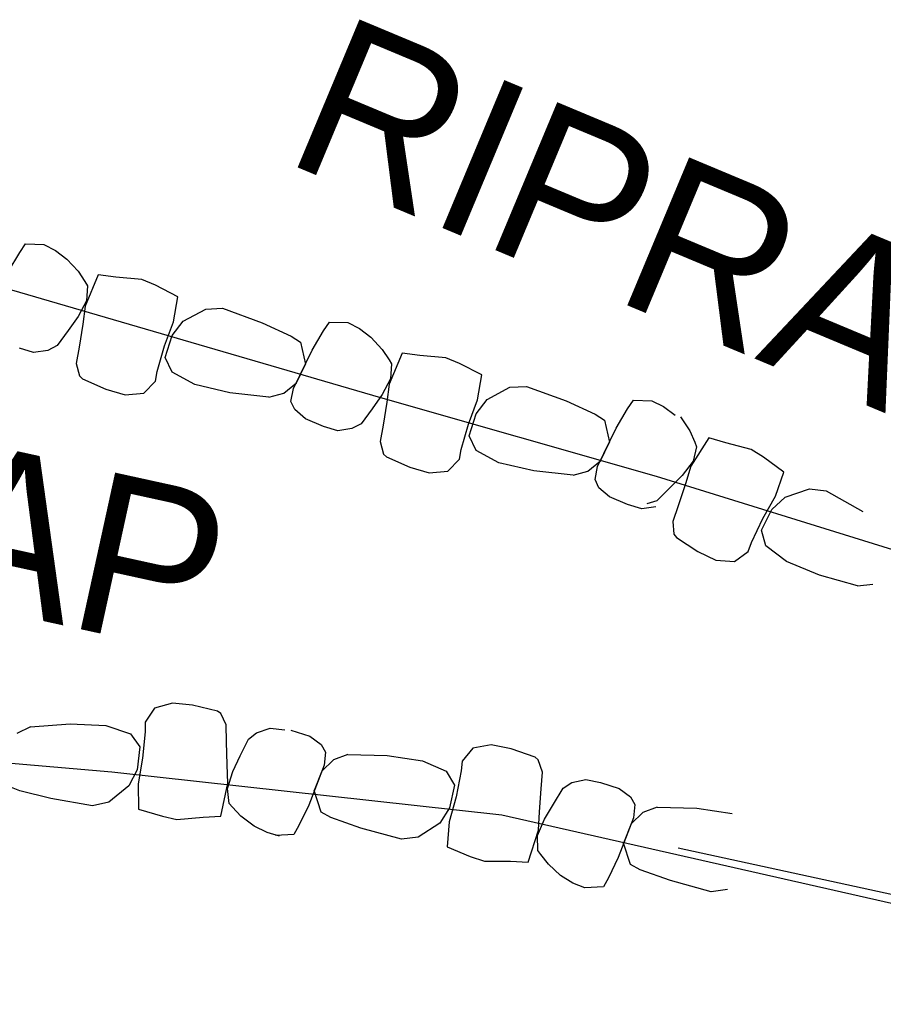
# Model space of a CAD drawing. Extents: x 588843 to 2552415, y 180129 to 269402.
# Drawn here: x 594594.24 to 594626.58, y 185094.21 to 185130.54 of the extents above; entities that cross this region are included whole.
import ezdxf

# ---------------------------------------------------------------- set-up
doc = ezdxf.new("R2010")
doc.units = 0
doc.layers.add('E_DRN_RipRap', color=7, linetype='Continuous')
doc.layers.add('E_DRN_RipRap_Text', color=7, linetype='Continuous')

# ---------------------------------------------------------------- blocks, each defined once
blk = doc.blocks.new('RIPRT')
at = {"layer": 'E_DRN_RipRap_Text'}
blk.add_text('RIPRAP', height=12, dxfattribs=at).set_placement((-0.14, -3.591))
blk = doc.blocks.new('RIPRT_3')
at = {"layer": 'E_DRN_RipRap_Text'}
blk.add_text('RIPRAP', height=39.37, dxfattribs=at).set_placement((-0.46, -11.78))

msp = doc.modelspace()

# ---------------------------------------------------------------- linework, layer by layer
at = {"layer": 'E_DRN_RipRap'}
for p, q in [((594594.249, 185121.824), (594594.468, 185122.144)), ((594594.468, 185122.144), (594595.162, 185122.119)), ((594595.154, 185122.121), (594595.586, 185121.902)), ((594593.816, 185121.101), (594594.249, 185121.824)), ((594595.586, 185121.902), (594596.017, 185121.578)), ((594596.017, 185121.578), (594596.438, 185121.12)), ((594596.438, 185121.12), (594596.691, 185120.731)), ((594597.185, 185120.982), (594596.698, 185119.817)), ((594597.84, 185120.895), (594597.185, 185120.982)), ((594598.816, 185120.806), (594597.84, 185120.895)), ((594596.691, 185120.731), (594596.783, 185120.573)), ((594596.783, 185120.573), (594596.749, 185120.016)), ((594599.327, 185120.594), (594598.816, 185120.806)), ((594600.161, 185120.164), (594599.327, 185120.594)), ((594600.005, 185119.233), (594600.161, 185120.164)), ((594596.749, 185120.016), (594596.435, 185119.426)), ((594596.698, 185119.817), (594596.606, 185119.139)), ((594596.435, 185119.426), (594596.061, 185118.902)), ((594600.361, 185119.25), (594601.209, 185119.706)), ((594601.209, 185119.706), (594601.836, 185119.734)), ((594601.836, 185119.734), (594603.319, 185119.191)), ((594596.606, 185119.139), (594596.468, 185118.284)), ((594599.668, 185118.326), (594600.005, 185119.233)), ((594599.952, 185118.711), (594600.361, 185119.25)), ((594603.319, 185119.191), (594604.407, 185118.696)), ((594605.62, 185118.897), (594605.837, 185119.218)), ((594605.837, 185119.218), (594606.533, 185119.198)), ((594606.533, 185119.198), (594606.965, 185118.98)), ((594596.061, 185118.902), (594595.646, 185118.337)), ((594599.688, 185117.889), (594599.952, 185118.711)), ((594604.407, 185118.696), (594604.753, 185118.472)), ((594605.191, 185118.171), (594605.62, 185118.897)), ((594606.965, 185118.98), (594607.396, 185118.656)), ((594607.396, 185118.656), (594607.817, 185118.198)), ((594595.646, 185118.337), (594595.301, 185118.156)), ((594599.398, 185117.374), (594599.668, 185118.326)), ((594604.753, 185118.472), (594604.948, 185117.644)), ((594594.77, 185118.076), (594594.243, 185118.239)), ((594595.301, 185118.156), (594594.77, 185118.076)), ((594596.468, 185118.284), (594596.365, 185117.667)), ((594604.498, 185116.735), (594605.191, 185118.171)), ((594607.817, 185118.198), (594608.07, 185117.809)), ((594608.564, 185118.06), (594608.077, 185116.894)), ((594609.219, 185117.973), (594608.564, 185118.06)), ((594610.195, 185117.884), (594609.219, 185117.973)), ((594596.365, 185117.667), (594596.49, 185117.204)), ((594599.954, 185117.339), (594599.688, 185117.889)), ((594604.604, 185116.95), (594604.948, 185117.644)), ((594608.07, 185117.809), (594608.162, 185117.651)), ((594608.162, 185117.651), (594608.128, 185117.093)), ((594610.706, 185117.672), (594610.195, 185117.884)), ((594611.54, 185117.242), (594610.706, 185117.672)), ((594596.49, 185117.204), (594596.598, 185117.095)), ((594599.332, 185117.013), (594599.398, 185117.374)), ((594600.807, 185116.877), (594599.954, 185117.339)), ((594611.384, 185116.311), (594611.54, 185117.242)), ((594596.598, 185117.095), (594597.47, 185116.709)), ((594598.892, 185116.56), (594599.332, 185117.013)), ((594602.107, 185116.57), (594600.807, 185116.877)), ((594604.129, 185116.563), (594604.604, 185116.95)), ((594608.128, 185117.093), (594607.814, 185116.503)), ((594608.077, 185116.894), (594607.985, 185116.217)), ((594597.47, 185116.709), (594598.198, 185116.495)), ((594598.198, 185116.495), (594598.892, 185116.56)), ((594603.578, 185116.408), (594602.107, 185116.57)), ((594603.578, 185116.408), (594604.129, 185116.563)), ((594604.401, 185116.247), (594604.498, 185116.735)), ((594607.814, 185116.503), (594607.44, 185115.979)), ((594611.74, 185116.328), (594612.588, 185116.784)), ((594612.588, 185116.784), (594613.215, 185116.811)), ((594613.215, 185116.811), (594614.698, 185116.269)), ((594604.54, 185115.945), (594604.401, 185116.247)), ((594607.985, 185116.217), (594607.847, 185115.362)), ((594611.047, 185115.404), (594611.384, 185116.311)), ((594611.332, 185115.789), (594611.74, 185116.328)), ((594614.698, 185116.269), (594615.786, 185115.774)), ((594616.999, 185115.975), (594617.216, 185116.296)), ((594617.216, 185116.296), (594617.912, 185116.276)), ((594617.912, 185116.276), (594618.344, 185116.058)), ((594604.94, 185115.6), (594604.54, 185115.945)), ((594607.44, 185115.979), (594607.025, 185115.415)), ((594611.067, 185114.967), (594611.332, 185115.789)), ((594615.786, 185115.774), (594616.132, 185115.55)), ((594616.57, 185115.249), (594616.999, 185115.975)), ((594618.344, 185116.058), (594618.775, 185115.734)), ((594605.622, 185115.317), (594604.94, 185115.6)), ((594607.025, 185115.415), (594606.68, 185115.234)), ((594610.777, 185114.452), (594611.047, 185115.404)), ((594616.132, 185115.55), (594616.327, 185114.722)), ((594618.985, 185115.671), (594619.326, 185115.151)), ((594606.149, 185115.154), (594605.622, 185115.317)), ((594606.68, 185115.234), (594606.149, 185115.154)), ((594607.847, 185115.362), (594607.744, 185114.745)), ((594615.877, 185113.813), (594616.57, 185115.249)), ((594619.326, 185115.151), (594619.512, 185114.726)), ((594607.744, 185114.745), (594607.869, 185114.282)), ((594611.333, 185114.416), (594611.067, 185114.967)), ((594615.983, 185114.028), (594616.327, 185114.722)), ((594620.04, 185114.893), (594619.369, 185113.824)), ((594619.512, 185114.726), (594619.576, 185114.556)), ((594620.672, 185114.701), (594620.04, 185114.893)), ((594621.622, 185114.455), (594620.672, 185114.701)), ((594610.711, 185114.091), (594610.777, 185114.452)), ((594612.186, 185113.955), (594611.333, 185114.416)), ((594619.576, 185114.556), (594619.451, 185114.012)), ((594622.091, 185114.163), (594621.622, 185114.455)), ((594607.869, 185114.282), (594607.977, 185114.173)), ((594607.977, 185114.173), (594608.849, 185113.787)), ((594610.271, 185113.638), (594610.711, 185114.091)), ((594613.486, 185113.648), (594612.186, 185113.955)), ((594615.508, 185113.641), (594615.983, 185114.028)), ((594619.451, 185114.012), (594619.046, 185113.481)), ((594622.845, 185113.603), (594622.091, 185114.163)), ((594608.849, 185113.787), (594609.577, 185113.573)), ((594609.577, 185113.573), (594610.271, 185113.638)), ((594614.957, 185113.486), (594613.486, 185113.648)), ((594614.957, 185113.486), (594615.508, 185113.641)), ((594615.78, 185113.325), (594615.877, 185113.813)), ((594619.369, 185113.824), (594619.167, 185113.17)), ((594622.538, 185112.711), (594622.845, 185113.603)), ((594615.919, 185113.023), (594615.78, 185113.325)), ((594619.046, 185113.481), (594618.59, 185113.025)), ((594616.319, 185112.678), (594615.919, 185113.023)), ((594618.59, 185113.025), (594618.089, 185112.536)), ((594619.167, 185113.17), (594618.892, 185112.35)), ((594622.892, 185112.67), (594623.804, 185112.982)), ((594623.804, 185112.982), (594624.427, 185112.907)), ((594624.427, 185112.907), (594625.802, 185112.131)), ((594617.001, 185112.395), (594616.319, 185112.678)), ((594618.089, 185112.536), (594617.719, 185112.413)), ((594622.057, 185111.871), (594622.538, 185112.711)), ((594622.401, 185112.205), (594622.892, 185112.67)), ((594617.528, 185112.232), (594617.001, 185112.395)), ((594618.059, 185112.311), (594617.528, 185112.232)), ((594618.892, 185112.35), (594618.689, 185111.758)), ((594622.006, 185111.437), (594622.401, 185112.205)), ((594618.689, 185111.758), (594618.736, 185111.281)), ((594621.634, 185110.977), (594622.057, 185111.871)), ((594622.178, 185110.852), (594622.006, 185111.437)), ((594618.736, 185111.281), (594618.825, 185111.157)), ((594618.825, 185111.157), (594619.623, 185110.634)), ((594621.511, 185110.632), (594621.634, 185110.977)), ((594622.945, 185110.258), (594622.178, 185110.852)), ((594619.623, 185110.634), (594620.307, 185110.306)), ((594620.307, 185110.306), (594621.002, 185110.256)), ((594621.002, 185110.256), (594621.511, 185110.632)), ((594624.177, 185109.744), (594622.945, 185110.258)), ((594625.604, 185109.345), (594624.177, 185109.744)), ((594625.604, 185109.345), (594626.173, 185109.409)), ((594599.964, 185104.967), (594599.294, 185104.778)), ((594600.718, 185104.888), (594599.964, 185104.967)), ((594601.646, 185104.666), (594600.718, 185104.888)), ((594599.294, 185104.778), (594598.942, 185104.253)), ((594601.772, 185104.578), (594601.646, 185104.666)), ((594601.979, 185104.145), (594601.772, 185104.578)), ((594594.657, 185104.081), (594596.134, 185104.187)), ((594596.134, 185104.187), (594597.467, 185104.12)), ((594598.942, 185104.253), (594598.943, 185103.886)), ((594601.988, 185103.519), (594601.979, 185104.145)), ((594594.657, 185104.081), (594594.143, 185103.829)), ((594597.467, 185104.12), (594598.389, 185103.82)), ((594598.389, 185103.82), (594598.75, 185103.326)), ((594598.943, 185103.886), (594598.849, 185102.9)), ((594602.807, 185103.615), (594603.113, 185103.856)), ((594603.113, 185103.856), (594603.621, 185104.03)), ((594603.621, 185104.03), (594604.169, 185103.965)), ((594604.399, 185103.957), (594605.102, 185103.732)), ((594602.008, 185102.653), (594601.988, 185103.519)), ((594602.501, 185102.985), (594602.807, 185103.615)), ((594605.102, 185103.732), (594605.529, 185103.421)), ((594605.529, 185103.421), (594605.694, 185103.132)), ((594611.894, 185103.401), (594611.208, 185103.279)), ((594612.637, 185103.249), (594611.894, 185103.401)), ((594598.75, 185103.326), (594598.639, 185102.469)), ((594605.694, 185103.132), (594605.637, 185102.638)), ((594606.526, 185103.04), (594605.99, 185102.84)), ((594606.526, 185103.04), (594608.006, 185103.001)), ((594611.208, 185103.279), (594610.807, 185102.791)), ((594613.538, 185102.937), (594612.637, 185103.249)), ((594598.849, 185102.9), (594598.682, 185101.946)), ((594602.227, 185102.401), (594602.501, 185102.985)), ((594605.99, 185102.84), (594605.55, 185102.414)), ((594608.006, 185103.001), (594609.326, 185102.803)), ((594609.326, 185102.803), (594610.215, 185102.414)), ((594610.807, 185102.791), (594610.772, 185102.426)), ((594613.655, 185102.838), (594613.538, 185102.937)), ((594613.818, 185102.386), (594613.655, 185102.838)), ((594598.639, 185102.469), (594598.334, 185101.865)), ((594602.04, 185101.969), (594602.008, 185102.653)), ((594602.026, 185101.764), (594602.227, 185102.401)), ((594605.637, 185102.638), (594605.068, 185101.148)), ((594605.55, 185102.414), (594605.266, 185101.694)), ((594610.215, 185102.414), (594610.526, 185101.888)), ((594610.772, 185102.426), (594610.583, 185101.454)), ((594613.767, 185101.762), (594613.818, 185102.386)), ((594598.682, 185101.946), (594598.696, 185101.002)), ((594601.771, 185100.734), (594602.04, 185101.969)), ((594614.591, 185101.778), (594614.919, 185101.988)), ((594614.919, 185101.988), (594615.441, 185102.111)), ((594615.441, 185102.111), (594615.98, 185101.993)), ((594615.98, 185101.993), (594616.684, 185101.767)), ((594594.255, 185101.679), (594593.875, 185101.837)), ((594595.415, 185101.389), (594594.255, 185101.679)), ((594598.334, 185101.865), (594597.583, 185101.263)), ((594602.093, 185101.209), (594602.026, 185101.764)), ((594605.529, 185100.884), (594605.266, 185101.694)), ((594610.526, 185101.888), (594610.332, 185101.047)), ((594613.702, 185100.899), (594613.767, 185101.762)), ((594614.225, 185101.181), (594614.591, 185101.778)), ((594616.684, 185101.767), (594617.111, 185101.457)), ((594596.971, 185101.122), (594595.415, 185101.389)), ((594597.583, 185101.263), (594596.971, 185101.122)), ((594610.583, 185101.454), (594610.323, 185100.521)), ((594617.111, 185101.457), (594617.275, 185101.167)), ((594598.696, 185101.002), (594599.594, 185100.729)), ((594602.212, 185101.07), (594602.093, 185101.209)), ((594602.53, 185100.733), (594602.212, 185101.07)), ((594605.068, 185101.148), (594604.701, 185100.389)), ((594605.892, 185100.69), (594605.529, 185100.884)), ((594610.332, 185101.047), (594609.97, 185100.475)), ((594613.667, 185100.216), (594613.702, 185100.899)), ((594613.896, 185100.627), (594614.225, 185101.181)), ((594617.572, 185100.875), (594617.131, 185100.45)), ((594617.275, 185101.167), (594617.219, 185100.673)), ((594618.108, 185101.076), (594617.572, 185100.875)), ((594618.108, 185101.076), (594619.588, 185101.037)), ((594619.588, 185101.037), (594620.908, 185100.839)), ((594599.594, 185100.729), (594600.135, 185100.613)), ((594600.135, 185100.613), (594601.111, 185100.701)), ((594601.111, 185100.701), (594601.771, 185100.734)), ((594603.027, 185100.358), (594602.53, 185100.733)), ((594607.018, 185100.287), (594605.892, 185100.69)), ((594610.323, 185100.521), (594610.245, 185099.581)), ((594613.633, 185100.013), (594613.896, 185100.627)), ((594617.219, 185100.673), (594616.649, 185099.183)), ((594603.51, 185100.118), (594603.027, 185100.358)), ((594604.701, 185100.389), (594604.511, 185100.05)), ((594608.541, 185099.87), (594607.018, 185100.287)), ((594609.97, 185100.475), (594609.163, 185099.95)), ((594613.279, 185099.013), (594613.667, 185100.216)), ((594617.131, 185100.45), (594616.847, 185099.729)), ((594603.974, 185099.98), (594603.51, 185100.118)), ((594604.511, 185100.05), (594603.817, 185100.012)), ((594609.163, 185099.95), (594608.541, 185099.87)), ((594613.646, 185099.454), (594613.633, 185100.013)), ((594610.245, 185099.581), (594611.113, 185099.222)), ((594613.75, 185099.304), (594613.646, 185099.454)), ((594617.111, 185098.92), (594616.847, 185099.729)), ((594611.113, 185099.222), (594611.639, 185099.053)), ((594611.639, 185099.053), (594612.619, 185099.045)), ((594612.619, 185099.045), (594613.279, 185099.013)), ((594614.034, 185098.938), (594613.75, 185099.304)), ((594616.649, 185099.183), (594616.283, 185098.424)), ((594614.492, 185098.516), (594614.034, 185098.938)), ((594617.474, 185098.725), (594617.111, 185098.92)), ((594618.6, 185098.323), (594617.474, 185098.725)), ((594614.95, 185098.23), (594614.492, 185098.516)), ((594616.283, 185098.424), (594616.093, 185098.086)), ((594620.122, 185097.906), (594618.6, 185098.323)), ((594615.398, 185098.048), (594614.95, 185098.23)), ((594616.093, 185098.086), (594615.398, 185098.048)), ((594620.745, 185097.985), (594620.122, 185097.906))]:
    msp.add_line(p, q, dxfattribs=at)
for points in [[(594545.677, 185124.54), (594556.994, 185123.656), (594565.662, 185122.814), (594571.043, 185123.015), (594573.68, 185124.001), (594575.614, 185124.676), (594577.088, 185125.176), (594587.431, 185122.318), (594607.752, 185116.401), (594618.068, 185113.448), (594626.91, 185110.713)], [(594629.405, 185096.893), (594612.288, 185100.768), (594597.699, 185102.383), (594579.31, 185103.959), (594571.685, 185105.22), (594565.925, 185106.561), (594561.031, 185108.064), (594555.582, 185108.702), (594551.471, 185108.65)], [(594618.897, 185099.546), (594643.459, 185094.209), (594650.925, 185094.56), (594652.948, 185098.409), (594654.94, 185102.047)]]:
    msp.add_lwpolyline(points, dxfattribs=at)

# ---------------------------------------------------------------- block references
at = {"layer": 'E_DRN_RipRap_Text'}
for name, p, xscale, yscale, rotation in [('RIPRT', (594604.8, 185126.889), 0.4999999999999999, 0.49999999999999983, -22.695353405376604), ('RIPRT_3', (594572.392, 185114.847), 0.15240030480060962, 0.1524003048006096, -12.34204883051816)]:
    msp.add_blockref(name, p, dxfattribs=dict(at, xscale=xscale, yscale=yscale, rotation=rotation))

doc.saveas('drawing.dxf')
